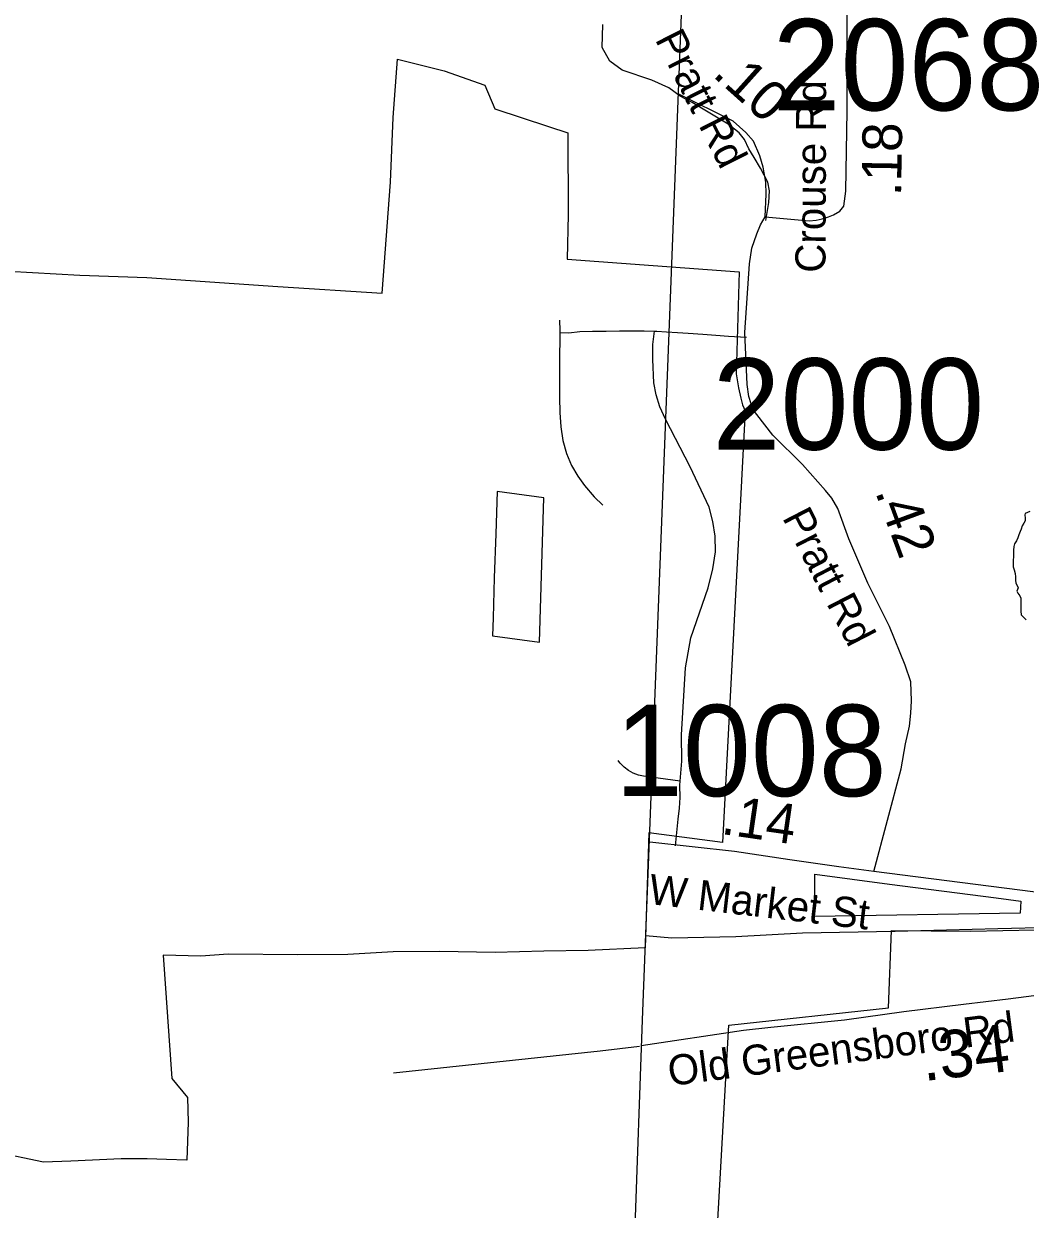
# Model space of a CAD drawing. Extents: x 1662474 to 1856135, y 779280 to 917889.
# Drawn here: x 1690811 to 1693970, y 859687 to 863425 of the extents above; entities that cross this region are included whole.
import ezdxf

# ---------------------------------------------------------------- set-up
doc = ezdxf.new("R2010")
doc.units = 0
for name, color, linetype in [('Cogo Default Point CELL', 7, 'Continuous'), ('Exist Boundary Political City Limit New', 7, 'Continuous'), ('Exist Boundary Political City Limit New Hole', 7, 'Continuous'), ('Exist Boundary Political CountyLine', 7, 'Continuous'), ('Exist Hydrographic Creek Single Shore', 7, 'Continuous'), ('Exist Railroad Mainline', 7, 'Continuous'), ('Exist Road Non-System Type 51', 7, 'Continuous'), ('Exist Road Secondary Mileage Tenths English Label', 7, 'Continuous'), ('Exist Road Secondary Type 51 Attributed', 7, 'Continuous'), ('Exist Road Secondary Type 51 Label', 7, 'Continuous'), ('Map Preparation Boundary City Limit Buffer Line', 7, 'Continuous'), ('Prop DGN Element Guardrail', 7, 'Continuous')]:
    doc.layers.add(name, color=color, linetype=linetype)

msp = doc.modelspace()

# ---------------------------------------------------------------- linework, layer by layer
at = {"layer": 'Exist Boundary Political City Limit New'}
for points in [[(1690763.4, 862644.6), (1690987.2, 862631.6), (1691198.6, 862625.1), (1691612.2, 862596.4), (1691941.2, 862575.4), (1691967.1, 862925.6), (1691975.8, 863129.4), (1691990, 863313.1), (1692136.4, 863275.8), (1692265.5, 863231.5), (1692296.2, 863156.3), (1692465.8, 863100.6), (1692526.6, 863080.6), (1692527.6, 862823), (1692524.5, 862682), (1693067.6, 862642.6), (1693058.1, 862320.7), (1693065.1, 862276.8), (1693072, 862244.4), (1693077.8, 862223), (1693085.8, 862203.9), (1693014.8, 860843.5), (1692782, 860873.2), (1692770.4, 860511.1), (1692591.4, 860502.8), (1692451.1, 860500.7), (1692297.9, 860495.8), (1692122.1, 860499.9), (1691975.5, 860498), (1691832.6, 860490.4), (1691675.4, 860488.8), (1691455.4, 860491.4), (1691369, 860484.7), (1691250.9, 860487.6), (1691278.2, 860098.4), (1691326.8, 860039.4), (1691329.1, 859960.8), (1691325.5, 859841.3), (1691261.1, 859843.6), (1691199.9, 859845.6), (1691118.5, 859845.1), (1690959.6, 859837.9), (1690873.2, 859834.6), (1690721.1, 859866.4)], [(1692982.2, 859334.3), (1693034.2, 860266.6), (1693537.8, 860321.8), (1693547.5, 860565.4), (1693796.8, 860563.4), (1694102.4, 860570.2), (1694414.8, 860604.1), (1694652.4, 860651.6), (1694754.2, 860685.6), (1694896.8, 860760.3), (1695080.1, 860828.2), (1695154.9, 860835), (1695698, 861126.9), (1695806.6, 861167.7), (1695813.5, 861038.7), (1695867.8, 861045.5), (1695861, 860964), (1696893.1, 861249.2), (1697456.6, 861439.3), (1697762.2, 861500.4), (1697667.1, 861194.9)], [(1693953.5, 860620.6), (1693304.8, 860609.5), (1693306.2, 860743.6), (1693541.9, 860711.9), (1693877.9, 860668.8), (1693955.5, 860658.6), (1693953.5, 860620.6)]]:
    msp.add_lwpolyline(points, dxfattribs=at)
at = {"layer": 'Exist Boundary Political City Limit New Hole'}
msp.add_lwpolyline([(1692288.9, 861494.6), (1692437, 861475.1), (1692450.9, 861930.4), (1692303.9, 861949.9), (1692299.5, 861816.5), (1692295, 861678), (1692290.8, 861551.6), (1692288.9, 861494.6)], dxfattribs=at)
at = {"layer": 'Exist Boundary Political CountyLine'}
msp.add_lwpolyline([(1693532.8, 878638.3), (1693519.9, 877349.9), (1693492, 876609.6), (1693453.8, 875667.6), (1693430.2, 875135.3), (1693375.3, 874115.3), (1693330.7, 873313.6), (1693283.8, 872475.6), (1693250.6, 871813.5), (1693208.1, 871017.3), (1693160.5, 870131.4), (1693122.4, 869369.3), (1693086.5, 868609.1), (1693046.7, 867715.1), (1693006.5, 866759), (1692985.5, 866061), (1692761.5, 860283.7), (1692552.7, 854372.1), (1692258.3, 846140.6), (1691699.3, 830912), (1691456.7, 824436.5)], dxfattribs=at)
at = {"layer": 'Exist Hydrographic Creek Single Shore'}
msp.add_lwpolyline([(1693984, 861886.6), (1693969.4, 861880.8), (1693968, 861876.4), (1693969.6, 861866.1), (1693969.4, 861857.8), (1693965.1, 861849.9), (1693959.4, 861841.4), (1693956.8, 861831.2), (1693953.6, 861823.4), (1693949.6, 861813.1), (1693945.8, 861803.7), (1693941.8, 861793.9), (1693936.2, 861785.1), (1693933.1, 861776.1), (1693932.9, 861765.1), (1693932.9, 861754.1), (1693932.4, 861743.8), (1693931.8, 861733.1), (1693931.8, 861722.8), (1693931.8, 861712.3), (1693934.6, 861702.4), (1693937.6, 861691.4), (1693939.1, 861680.9), (1693939.1, 861669.8), (1693939.6, 861660.9), (1693944.9, 861651.4), (1693946.8, 861645.7), (1693943.4, 861635.7), (1693945.8, 861629.4), (1693953, 861621.2), (1693956, 861613.4), (1693956, 861603.2), (1693956, 861592.1), (1693956.2, 861582.4), (1693956.2, 861572.2), (1693957.2, 861560.6), (1693964.4, 861553.1), (1693972.2, 861545.7)], dxfattribs=at)
at = {"layer": 'Exist Railroad Mainline'}
msp.add_lwpolyline([(1692771.8, 860549.4), (1692854.8, 860542.9), (1693056.8, 860546.6), (1693267, 860558.4), (1693559.1, 860563.1), (1693883.2, 860571.7), (1694225.4, 860580), (1694391.7, 860600), (1694479.8, 860613), (1694598, 860637.9), (1694726.5, 860668.5), (1694905, 860714.5), (1695209.9, 860799.2), (1695384.6, 860851.3), (1695605.2, 860915), (1695928.5, 861015.5), (1696225.4, 861102.2), (1696793.1, 861258.1)], dxfattribs=at)
at = {"layer": 'Exist Road Non-System Type 51'}
for points in [[(1693151.5, 862804.8), (1693161, 862861.5), (1693163.1, 862897.7), (1693157.4, 862924.8), (1693134.5, 862969.9), (1693114.9, 863002.7), (1693098, 863030.2), (1693084.1, 863059.4), (1693067.2, 863080.9), (1693032.9, 863107.8), (1692964.5, 863149.4), (1692919.4, 863176.2), (1692881.5, 863196.1), (1692845.4, 863222.5), (1692791.9, 863247.2), (1692697.9, 863277.9), (1692659.6, 863306.8), (1692635.6, 863349.6), (1692637, 863422.4)], [(1692500.9, 862490.2), (1692502, 862457.4), (1692501.9, 862450.8)], [(1692501.9, 862450.8), (1692501.8, 862431), (1692501.6, 862423.2), (1692500.8, 862384.2), (1692500.1, 862340.9), (1692500.2, 862294.4), (1692500.9, 862245.8), (1692502, 862199), (1692504.9, 862153.9), (1692511.1, 862110.2), (1692522.6, 862069.9), (1692538.6, 862031.9), (1692558.2, 861998.4), (1692579.2, 861968.9), (1692609.6, 861933.1), (1692637, 861907.1)], [(1692501.9, 862450.8), (1692529.6, 862450.5), (1692564.6, 862454.8), (1692605, 862455.9), (1692647.9, 862455.9), (1692690.1, 862456.2), (1692729.9, 862456.1), (1692767.1, 862456.1), (1692800.2, 862455.2)], [(1692881.1, 861036.4), (1692886.4, 861099.7), (1692885.6, 861182.9), (1692897.5, 861393.6), (1692914.5, 861488.9), (1692969.4, 861646.6), (1692984.6, 861705.5), (1692992.1, 861759.8), (1692991.4, 861808.9), (1692984.4, 861855.7), (1692972.4, 861900.1), (1692913.1, 862027.7), (1692834.4, 862177.9), (1692817.5, 862216.4), (1692805.4, 862254.8), (1692798.6, 862293), (1692794.9, 862365.9), (1692794.5, 862413.5), (1692800.2, 862455.2)], [(1692800.2, 862455.2), (1692802.2, 862455.2), (1692807.8, 862455), (1692837.6, 862453.7), (1692873.1, 862451.4), (1692906.9, 862449.4), (1692952.4, 862445.7), (1692993.2, 862442.5), (1693033.8, 862439.4), (1693090.9, 862436)], [(1692881.1, 861036.4), (1692765, 861052.2), (1692750, 861055.2), (1692733.4, 861061.2), (1692718, 861069.6), (1692704, 861080.3), (1692691.8, 861093), (1692687.6, 861098.2), (1692685.5, 861101.2)], [(1692866.2, 860832.4), (1692874.9, 860917), (1692878.9, 860951.2), (1692880.9, 860985.1), (1692880.5, 861023.4), (1692881.1, 861036.4)], [(1691977.2, 860116.9), (1692629, 860185.7), (1692753.4, 860200.4)]]:
    msp.add_lwpolyline(points, dxfattribs=at)
at = {"layer": 'Exist Road Secondary Type 51 Attributed'}
for points in [[(1693149.5, 862815.5), (1693287.6, 862803.7), (1693310.2, 862805.5), (1693329.2, 862809.9), (1693349.4, 862816.1), (1693364.5, 862822.4), (1693384.8, 862834.2), (1693397.7, 862849.4), (1693403.9, 862897.1), (1693408.1, 863150.5), (1693408.1, 863555.6)], [(1693149.5, 862815.5), (1693152.4, 862887.9), (1693151.5, 862925.5), (1693142.8, 862972.9), (1693132.2, 863008.5), (1693112.1, 863054.2), (1693088.2, 863081.9), (1693048.1, 863117.6), (1692874.7, 863204.3)], [(1693492.3, 860751.8), (1693577.9, 861075.2), (1693591.9, 861154.6), (1693604.6, 861210.3), (1693609.1, 861250.8), (1693610.3, 861290.2), (1693608.4, 861349.2), (1693591.3, 861402.4), (1693541.8, 861524.2), (1693472.7, 861660.9), (1693413.6, 861800.2), (1693378.1, 861895.9), (1693359.5, 861929.1), (1693340, 861953), (1693267, 862035.1), (1693173.3, 862127.5), (1693123.1, 862192.7), (1693111.7, 862207.6), (1693105.5, 862226.1), (1693098.1, 862249.5), (1693092.6, 862287.1), (1693085, 862450.7), (1693100.2, 862667.6), (1693107, 862717), (1693123.1, 862762.7), (1693134.1, 862790.4), (1693149.5, 862815.5)], [(1698140.7, 861837.2), (1698104.5, 861829.5), (1698037.3, 861817.2), (1697919.7, 861785.5), (1697824.6, 861758.4), (1697697.9, 861717.6), (1697536.4, 861674.6), (1697305.8, 861613.2), (1697016.9, 861534.9), (1696689.8, 861442.2), (1696446.2, 861383.6), (1696319.2, 861350.7), (1696096.8, 861293.9), (1695901.5, 861242.6), (1695744.2, 861189.3), (1695414.5, 861020.7), (1695365, 860995), (1695232.7, 860919.1), (1694720.4, 860738.9), (1694486.3, 860689.9), (1694268.7, 860663), (1694042.6, 860681.7), (1693492.3, 860751.8)], [(1693492.3, 860751.8), (1693381.5, 860766.4), (1693226.7, 860788.9), (1693052.1, 860814.3), (1692785.4, 860844.5)], [(1694495.6, 860505.7), (1694366.6, 860447), (1694334.7, 860432.8), (1694263.9, 860408), (1694086.4, 860371.3), (1693916.1, 860349.3), (1693775.1, 860331.8), (1693586.5, 860309.6), (1693399.9, 860283.3), (1693167.3, 860260), (1693081, 860249.8), (1692758.6, 860201.8)]]:
    msp.add_lwpolyline(points, dxfattribs=at)
at = {"layer": 'Map Preparation Boundary City Limit Buffer Line'}
for points in [[(1690763.4, 862644.6), (1690987.2, 862631.6), (1691198.6, 862625.1), (1691612.2, 862596.4), (1691941.2, 862575.4), (1691967.1, 862925.6), (1691975.8, 863129.4), (1691990, 863313.1), (1692136.4, 863275.8), (1692265.5, 863231.5), (1692296.2, 863156.3), (1692465.8, 863100.6), (1692526.6, 863080.6), (1692527.6, 862823), (1692524.5, 862682), (1693067.6, 862642.6), (1693058.1, 862320.7), (1693065.1, 862276.8), (1693072, 862244.4), (1693077.8, 862223), (1693085.8, 862203.9), (1693014.8, 860843.5), (1692782, 860873.2), (1692770.4, 860511.1), (1692591.4, 860502.8), (1692451.1, 860500.7), (1692297.9, 860495.8), (1692122.1, 860499.9), (1691975.5, 860498), (1691832.6, 860490.4), (1691675.4, 860488.8), (1691455.4, 860491.4), (1691369, 860484.7), (1691250.9, 860487.6), (1691278.2, 860098.4), (1691326.8, 860039.4), (1691329.1, 859960.8), (1691325.5, 859841.3), (1691261.1, 859843.6), (1691199.9, 859845.6), (1691118.5, 859845.1), (1690959.6, 859837.9), (1690873.2, 859834.6), (1690721.1, 859866.4)], [(1692288.9, 861494.6), (1692437, 861475.1), (1692450.9, 861930.4), (1692303.9, 861949.9), (1692299.5, 861816.5), (1692295, 861678), (1692290.8, 861551.6), (1692288.9, 861494.6)], [(1692982.2, 859334.3), (1693034.2, 860266.6), (1693537.8, 860321.8), (1693547.5, 860565.4), (1693796.8, 860563.4), (1694102.4, 860570.2), (1694414.8, 860604.1), (1694652.4, 860651.6), (1694754.2, 860685.6), (1694896.8, 860760.3), (1695080.1, 860828.2), (1695154.9, 860835), (1695698, 861126.9), (1695806.6, 861167.7), (1695813.5, 861038.7), (1695867.8, 861045.5), (1695861, 860964), (1696893.1, 861249.2), (1697456.6, 861439.3), (1697762.2, 861500.4), (1697667.1, 861194.9)], [(1693953.5, 860620.6), (1693304.8, 860609.5), (1693306.2, 860743.6), (1693541.9, 860711.9), (1693877.9, 860668.8), (1693955.5, 860658.6), (1693953.5, 860620.6)]]:
    msp.add_lwpolyline(points, dxfattribs=at)

# ---------------------------------------------------------------- texts
at = {"layer": 'Cogo Default Point CELL'}
for s, p in [('2068', (1693172.8, 863151.6)), ('2000', (1692983.4, 862081.7)), ('1008', (1692675.6, 860989.2))]:
    msp.add_text(s, height=288, dxfattribs=at).set_placement(p)
at = {"layer": 'Exist Road Secondary Mileage Tenths English Label'}
for s, rotation, p in [('.10', 318.0637, (1692980, 863261.3)), ('.18', 89.0605, (1693577.9, 862880.4)), ('.42', 290.3132, (1693495.2, 861949.3)), ('.14', 351.7437, (1693007.3, 860870.5))]:
    msp.add_text(s, height=125, rotation=rotation, dxfattribs=at).set_placement(p)
at = {"layer": 'Exist Road Secondary Type 51 Label'}
for s, rotation, p in [('Pratt Rd', 296.8808, (1692800.4, 863376.2)), ('Crouse Rd', 89.788, (1693339.4, 862639.6)), ('Pratt Rd', 297.2866, (1693201.7, 861867.7)), ('W Market St', 353.314, (1692778.5, 860649.7)), ('Old Greensboro Rd', 7.3906, (1692848.7, 860074.9))]:
    msp.add_text(s, height=95, rotation=rotation, dxfattribs=at).set_placement(p)
at = {"layer": 'Prop DGN Element Guardrail'}
msp.add_text('.34', height=150, rotation=6.7138, dxfattribs=at).set_placement((1693649.3, 860090.4))

doc.saveas('drawing.dxf')
